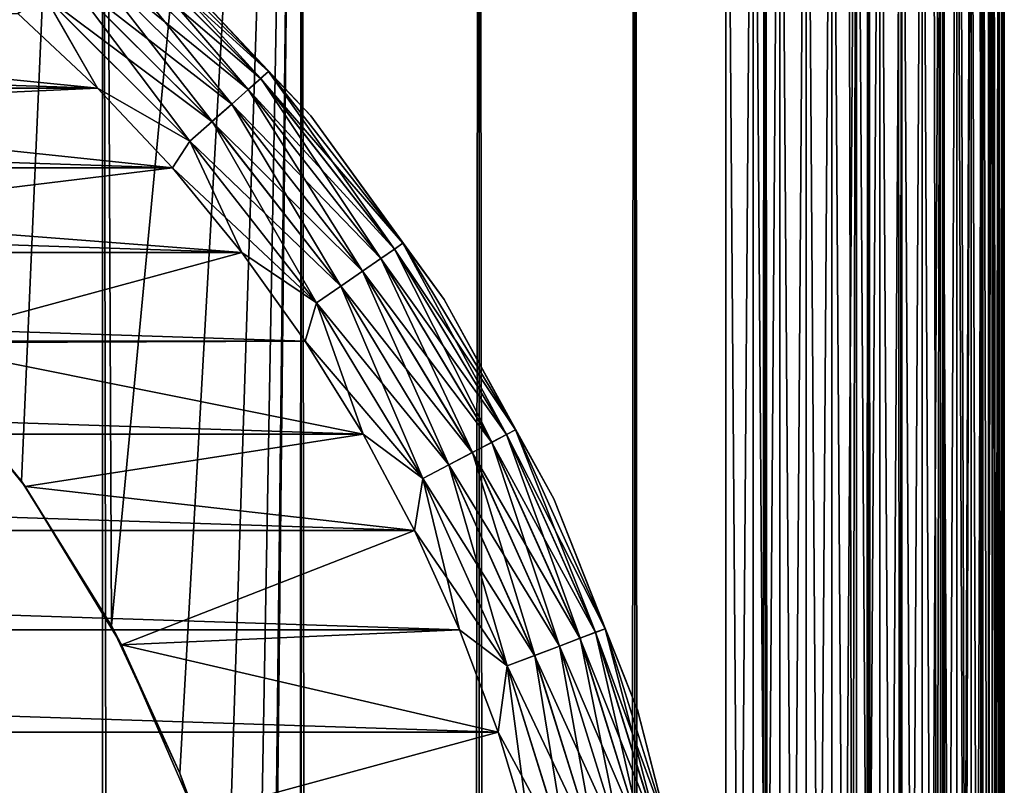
# Model space of a CAD drawing. Extents: x -265 to 265, y 0 to 1027.
# Tile 389 of 396: x 257.93 to 265, y 1003.48 to 1008.98. Entities that reach past the tile are written whole.
import ezdxf

# ---------------------------------------------------------------- set-up
doc = ezdxf.new("R2010")
doc.units = 0
doc.header["$LTSCALE"] = 65.185185
for name, color, linetype in [('1', 7, 'CONTINUOUS'), ('15', 7, 'CONTINUOUS'), ('17', 7, 'CONTINUOUS'), ('247', 7, 'CONTINUOUS'), ('248', 7, 'CONTINUOUS'), ('254', 7, 'CONTINUOUS'), ('257', 7, 'CONTINUOUS'), ('258', 7, 'CONTINUOUS'), ('262', 7, 'CONTINUOUS'), ('266', 7, 'CONTINUOUS'), ('270', 7, 'CONTINUOUS'), ('4', 7, 'CONTINUOUS'), ('8', 7, 'CONTINUOUS')]:
    doc.layers.add(name, color=color, linetype=linetype)

msp = doc.modelspace()

# ---------------------------------------------------------------- linework, layer by layer
at = {"layer": '1', "color": 7, "linetype": 'CONTINUOUS'}
for points in [[(265, 987, 17), (265, 1013, 17), (265, 987, 23), (265, 987, 17)], [(265, 987, 23), (265, 1013, 17), (265, 1013, 23), (265, 987, 23)]]:
    msp.add_3dface(points, dxfattribs=at)
at = {"layer": '15', "color": 7, "linetype": 'CONTINUOUS'}
for points in [[(263, 1013.3, 25), (263, 986.7, 25), (263.1945, 986.7014, 24.9905), (263, 1013.3, 25)], [(263, 1013.3, 25), (263.1945, 986.7014, 24.9905), (263.1945, 1013.2986, 24.9905), (263, 1013.3, 25)], [(263.1945, 986.7014, 24.9905), (263.3875, 986.7057, 24.9621), (263.1945, 1013.2986, 24.9905), (263.1945, 986.7014, 24.9905)], [(263.1945, 1013.2986, 24.9905), (263.3875, 986.7057, 24.9621), (263.3875, 1013.2943, 24.9621), (263.1945, 1013.2986, 24.9905)], [(263.3875, 986.7057, 24.9621), (263.5768, 986.7127, 24.915), (263.3875, 1013.2943, 24.9621), (263.3875, 986.7057, 24.9621)], [(263.3875, 1013.2943, 24.9621), (263.5768, 986.7127, 24.915), (263.5768, 1013.2873, 24.915), (263.3875, 1013.2943, 24.9621)], [(263.5768, 986.7127, 24.915), (263.7608, 986.7226, 24.8497), (263.5768, 1013.2873, 24.915), (263.5768, 986.7127, 24.915)], [(263.5768, 1013.2873, 24.915), (263.7608, 986.7226, 24.8497), (263.7608, 1013.2774, 24.8497), (263.5768, 1013.2873, 24.915)], [(263.7608, 986.7226, 24.8497), (263.9377, 986.735, 24.7666), (263.7608, 1013.2774, 24.8497), (263.7608, 986.7226, 24.8497)], [(263.7608, 1013.2774, 24.8497), (263.9377, 986.735, 24.7666), (263.8774, 1013.2696, 24.7973), (263.7608, 1013.2774, 24.8497)], [(263.8774, 1013.2696, 24.7973), (263.9377, 986.735, 24.7666), (263.9377, 1013.265, 24.7666), (263.8774, 1013.2696, 24.7973)], [(263.9377, 986.735, 24.7666), (264.1058, 986.75, 24.6665), (263.9377, 1013.265, 24.7666), (263.9377, 986.735, 24.7666)], [(263.9377, 1013.265, 24.7666), (264.1058, 986.75, 24.6665), (264.1058, 1013.25, 24.6665), (263.9377, 1013.265, 24.7666)], [(264.1058, 986.75, 24.6665), (264.2635, 986.7675, 24.5503), (264.1058, 1013.25, 24.6665), (264.1058, 986.75, 24.6665)], [(264.1058, 1013.25, 24.6665), (264.2635, 986.7675, 24.5503), (264.2346, 1013.236, 24.5734), (264.1058, 1013.25, 24.6665)], [(264.2346, 1013.236, 24.5734), (264.2635, 986.7675, 24.5503), (264.2635, 1013.2325, 24.5503), (264.2346, 1013.236, 24.5734)], [(264.2635, 986.7675, 24.5503), (264.4093, 986.7871, 24.4191), (264.2635, 1013.2325, 24.5503), (264.2635, 986.7675, 24.5503)], [(264.2635, 1013.2325, 24.5503), (264.4093, 986.7871, 24.4191), (264.4093, 1013.2129, 24.4191), (264.2635, 1013.2325, 24.5503)], [(264.4093, 986.7871, 24.4191), (264.5417, 986.8089, 24.274), (264.4093, 1013.2129, 24.4191), (264.4093, 986.7871, 24.4191)], [(264.4093, 1013.2129, 24.4191), (264.5417, 986.8089, 24.274), (264.4889, 1013.2003, 24.3353), (264.4093, 1013.2129, 24.4191)], [(264.4889, 1013.2003, 24.3353), (264.5417, 986.8089, 24.274), (264.5417, 1013.1911, 24.274), (264.4889, 1013.2003, 24.3353)], [(264.5417, 986.8089, 24.274), (264.6594, 986.8325, 24.1164), (264.5417, 1013.1911, 24.274), (264.5417, 986.8089, 24.274)], [(264.5417, 1013.1911, 24.274), (264.6594, 986.8325, 24.1164), (264.6594, 1013.1675, 24.1164), (264.5417, 1013.1911, 24.274)], [(264.6594, 986.8325, 24.1164), (264.7611, 986.8578, 23.9478), (264.6594, 1013.1675, 24.1164), (264.6594, 986.8325, 24.1164)], [(264.6594, 1013.1675, 24.1164), (264.7611, 986.8578, 23.9478), (264.681, 1013.1625, 24.0837), (264.6594, 1013.1675, 24.1164)], [(264.681, 1013.1625, 24.0837), (264.7611, 986.8578, 23.9478), (264.7611, 1013.1422, 23.9478), (264.681, 1013.1625, 24.0837)], [(264.7611, 986.8578, 23.9478), (264.8459, 986.8845, 23.7698), (264.7611, 1013.1422, 23.9478), (264.7611, 986.8578, 23.9478)], [(264.7611, 1013.1422, 23.9478), (264.8459, 986.8845, 23.7698), (264.8232, 1013.1233, 23.8221), (264.7611, 1013.1422, 23.9478)], [(264.8232, 1013.1233, 23.8221), (264.8459, 986.8845, 23.7698), (264.8459, 1013.1155, 23.7698), (264.8232, 1013.1233, 23.8221)], [(264.8459, 986.8845, 23.7698), (264.9128, 986.9124, 23.5842), (264.8459, 1013.1155, 23.7698), (264.8459, 986.8845, 23.7698)], [(264.8459, 1013.1155, 23.7698), (264.9128, 986.9124, 23.5842), (264.9128, 1013.0876, 23.5842), (264.8459, 1013.1155, 23.7698)], [(264.9128, 986.9124, 23.5842), (264.9611, 986.9411, 23.3927), (264.9128, 1013.0876, 23.5842), (264.9128, 986.9124, 23.5842)], [(264.9128, 1013.0876, 23.5842), (264.9611, 986.9411, 23.3927), (264.9222, 1013.0828, 23.5523), (264.9128, 1013.0876, 23.5842)], [(264.9222, 1013.0828, 23.5523), (264.9611, 986.9411, 23.3927), (264.9611, 1013.0589, 23.3927), (264.9222, 1013.0828, 23.5523)], [(264.9611, 986.9411, 23.3927), (264.9902, 986.9704, 23.1973), (264.9611, 1013.0589, 23.3927), (264.9611, 986.9411, 23.3927)], [(264.9611, 1013.0589, 23.3927), (264.9902, 986.9704, 23.1973), (264.9807, 1013.0416, 23.2774), (264.9611, 1013.0589, 23.3927)], [(264.9807, 1013.0416, 23.2774), (264.9902, 986.9704, 23.1973), (264.9902, 1013.0296, 23.1973), (264.9807, 1013.0416, 23.2774)], [(265, 987, 23), (265, 1013, 23), (264.9902, 1013.0296, 23.1973), (265, 987, 23)], [(264.9902, 986.9704, 23.1973), (265, 987, 23), (264.9902, 1013.0296, 23.1973), (264.9902, 986.9704, 23.1973)]]:
    msp.add_3dface(points, dxfattribs=at)
at = {"layer": '17', "color": 7, "linetype": 'CONTINUOUS'}
for points in [[(263, 986.7, 15), (263, 1013.3, 15), (263.1945, 1013.2986, 15.0095), (263, 986.7, 15)], [(263.1945, 986.7014, 15.0095), (263, 986.7, 15), (263.1945, 1013.2986, 15.0095), (263.1945, 986.7014, 15.0095)], [(263.3875, 1013.2943, 15.0379), (263.1945, 986.7014, 15.0095), (263.1945, 1013.2986, 15.0095), (263.3875, 1013.2943, 15.0379)], [(263.3875, 986.7057, 15.0379), (263.1945, 986.7014, 15.0095), (263.3875, 1013.2943, 15.0379), (263.3875, 986.7057, 15.0379)], [(263.5768, 1013.2873, 15.085), (263.3875, 986.7057, 15.0379), (263.3875, 1013.2943, 15.0379), (263.5768, 1013.2873, 15.085)], [(263.5768, 986.7127, 15.085), (263.3875, 986.7057, 15.0379), (263.5768, 1013.2873, 15.085), (263.5768, 986.7127, 15.085)], [(263.7608, 1013.2774, 15.1503), (263.5768, 986.7127, 15.085), (263.5768, 1013.2873, 15.085), (263.7608, 1013.2774, 15.1503)], [(263.7608, 986.7226, 15.1503), (263.5768, 986.7127, 15.085), (263.7608, 1013.2774, 15.1503), (263.7608, 986.7226, 15.1503)], [(263.9377, 1013.265, 15.2334), (263.7608, 986.7226, 15.1503), (263.7608, 1013.2774, 15.1503), (263.9377, 1013.265, 15.2334)], [(263.8774, 986.7304, 15.2027), (263.7608, 986.7226, 15.1503), (263.9377, 1013.265, 15.2334), (263.8774, 986.7304, 15.2027)], [(263.9377, 986.735, 15.2334), (263.8774, 986.7304, 15.2027), (263.9377, 1013.265, 15.2334), (263.9377, 986.735, 15.2334)], [(264.1058, 1013.25, 15.3335), (263.9377, 986.735, 15.2334), (263.9377, 1013.265, 15.2334), (264.1058, 1013.25, 15.3335)], [(264.1058, 986.75, 15.3335), (263.9377, 986.735, 15.2334), (264.1058, 1013.25, 15.3335), (264.1058, 986.75, 15.3335)], [(264.2635, 1013.2325, 15.4497), (264.1058, 986.75, 15.3335), (264.1058, 1013.25, 15.3335), (264.2635, 1013.2325, 15.4497)], [(264.2346, 986.764, 15.4266), (264.1058, 986.75, 15.3335), (264.2635, 1013.2325, 15.4497), (264.2346, 986.764, 15.4266)], [(264.2635, 986.7675, 15.4497), (264.2346, 986.764, 15.4266), (264.2635, 1013.2325, 15.4497), (264.2635, 986.7675, 15.4497)], [(264.4093, 1013.2129, 15.5809), (264.2635, 986.7675, 15.4497), (264.2635, 1013.2325, 15.4497), (264.4093, 1013.2129, 15.5809)], [(264.4093, 986.7871, 15.5809), (264.2635, 986.7675, 15.4497), (264.4093, 1013.2129, 15.5809), (264.4093, 986.7871, 15.5809)], [(264.5417, 1013.1911, 15.726), (264.4093, 986.7871, 15.5809), (264.4093, 1013.2129, 15.5809), (264.5417, 1013.1911, 15.726)], [(264.4889, 986.7997, 15.6647), (264.4093, 986.7871, 15.5809), (264.5417, 1013.1911, 15.726), (264.4889, 986.7997, 15.6647)], [(264.5417, 986.8089, 15.726), (264.4889, 986.7997, 15.6647), (264.5417, 1013.1911, 15.726), (264.5417, 986.8089, 15.726)], [(264.6594, 1013.1675, 15.8836), (264.5417, 986.8089, 15.726), (264.5417, 1013.1911, 15.726), (264.6594, 1013.1675, 15.8836)], [(264.6594, 986.8325, 15.8836), (264.5417, 986.8089, 15.726), (264.6594, 1013.1675, 15.8836), (264.6594, 986.8325, 15.8836)], [(264.7611, 1013.1422, 16.0522), (264.6594, 986.8325, 15.8836), (264.6594, 1013.1675, 15.8836), (264.7611, 1013.1422, 16.0522)], [(264.681, 986.8375, 15.9163), (264.6594, 986.8325, 15.8836), (264.7611, 1013.1422, 16.0522), (264.681, 986.8375, 15.9163)], [(264.7611, 986.8578, 16.0522), (264.681, 986.8375, 15.9163), (264.7611, 1013.1422, 16.0522), (264.7611, 986.8578, 16.0522)], [(264.8459, 1013.1155, 16.2302), (264.7611, 986.8578, 16.0522), (264.7611, 1013.1422, 16.0522), (264.8459, 1013.1155, 16.2302)], [(264.8232, 986.8767, 16.1779), (264.7611, 986.8578, 16.0522), (264.8459, 1013.1155, 16.2302), (264.8232, 986.8767, 16.1779)], [(264.8459, 986.8845, 16.2302), (264.8232, 986.8767, 16.1779), (264.8459, 1013.1155, 16.2302), (264.8459, 986.8845, 16.2302)], [(264.9128, 1013.0876, 16.4158), (264.8459, 986.8845, 16.2302), (264.8459, 1013.1155, 16.2302), (264.9128, 1013.0876, 16.4158)], [(264.9128, 986.9124, 16.4158), (264.8459, 986.8845, 16.2302), (264.9128, 1013.0876, 16.4158), (264.9128, 986.9124, 16.4158)], [(264.9611, 1013.0589, 16.6073), (264.9128, 986.9124, 16.4158), (264.9128, 1013.0876, 16.4158), (264.9611, 1013.0589, 16.6073)], [(264.9222, 986.9172, 16.4477), (264.9128, 986.9124, 16.4158), (264.9611, 1013.0589, 16.6073), (264.9222, 986.9172, 16.4477)], [(264.9611, 986.9411, 16.6073), (264.9222, 986.9172, 16.4477), (264.9611, 1013.0589, 16.6073), (264.9611, 986.9411, 16.6073)], [(264.9902, 1013.0296, 16.8027), (264.9611, 986.9411, 16.6073), (264.9611, 1013.0589, 16.6073), (264.9902, 1013.0296, 16.8027)], [(264.9807, 986.9584, 16.7226), (264.9611, 986.9411, 16.6073), (264.9902, 1013.0296, 16.8027), (264.9807, 986.9584, 16.7226)], [(264.9902, 986.9704, 16.8027), (264.9807, 986.9584, 16.7226), (264.9902, 1013.0296, 16.8027), (264.9902, 986.9704, 16.8027)], [(265, 1013, 17), (264.9902, 986.9704, 16.8027), (264.9902, 1013.0296, 16.8027), (265, 1013, 17)], [(265, 1013, 17), (265, 987, 17), (264.9902, 986.9704, 16.8027), (265, 1013, 17)]]:
    msp.add_3dface(points, dxfattribs=at)
at = {"layer": '247', "color": 7, "linetype": 'CONTINUOUS'}
for points in [[(256.9708, 1, 13.2818), (258.521, 1, 12.3448), (256.9708, 1019, 13.2818), (256.9708, 1, 13.2818)], [(256.9708, 1019, 13.2818), (258.521, 1, 12.3448), (258.521, 1019, 12.3448), (256.9708, 1019, 13.2818)], [(258.521, 1, 12.3448), (259.9468, 1, 11.2277), (258.521, 1019, 12.3448), (258.521, 1, 12.3448)], [(258.521, 1019, 12.3448), (259.9468, 1, 11.2277), (259.9468, 1019, 11.2277), (258.521, 1019, 12.3448)], [(259.9468, 1, 11.2277), (261.2277, 1, 9.9468), (259.9468, 1019, 11.2277), (259.9468, 1, 11.2277)], [(259.9468, 1019, 11.2277), (261.2277, 1, 9.9468), (261.2277, 1019, 9.9468), (259.9468, 1019, 11.2277)], [(261.2277, 1, 9.9468), (262.3448, 1, 8.521), (261.2277, 1019, 9.9468), (261.2277, 1, 9.9468)], [(261.2277, 1019, 9.9468), (262.3448, 1, 8.521), (262.3448, 1019, 8.521), (261.2277, 1019, 9.9468)], [(262.3448, 1, 8.521), (263.2818, 1, 6.9708), (262.3448, 1019, 8.521), (262.3448, 1, 8.521)], [(262.3448, 1019, 8.521), (263.2818, 1, 6.9708), (263.2818, 1019, 6.9708), (262.3448, 1019, 8.521)], [(263.2818, 1, 6.9708), (264.0252, 1, 5.3191), (263.2818, 1019, 6.9708), (263.2818, 1, 6.9708)], [(263.2818, 1019, 6.9708), (264.0252, 1, 5.3191), (264.0252, 1019, 5.3191), (263.2818, 1019, 6.9708)], [(264.0252, 1, 5.3191), (264.5641, 1, 3.5897), (264.0252, 1019, 5.3191), (264.0252, 1, 5.3191)], [(264.0252, 1019, 5.3191), (264.5641, 1, 3.5897), (264.5641, 1019, 3.5897), (264.0252, 1019, 5.3191)], [(264.5641, 1, 3.5897), (264.8906, 1, 1.8081), (264.5641, 1019, 3.5897), (264.5641, 1, 3.5897)], [(264.5641, 1019, 3.5897), (264.8906, 1, 1.8081), (264.8906, 1019, 1.8081), (264.5641, 1019, 3.5897)], [(264.8906, 1, 1.8081), (265, 1), (264.8906, 1019, 1.8081), (264.8906, 1, 1.8081)], [(264.8906, 1019, 1.8081), (265, 1), (265, 1019), (264.8906, 1019, 1.8081)]]:
    msp.add_3dface(points, dxfattribs=at)
at = {"layer": '248', "color": 7, "linetype": 'CONTINUOUS'}
for points in [[(256.9708, 1019, -13.2818), (258.521, 1019, -12.3448), (257.1481, 1006.6308, -13.1873), (256.9708, 1019, -13.2818)], [(257.1481, 1006.6308, -13.1873), (258.521, 1019, -12.3448), (257.9382, 1005.6611, -12.7273), (257.1481, 1006.6308, -13.1873)], [(257.9382, 1005.6611, -12.7273), (258.521, 1019, -12.3448), (258.5848, 1004.622, -12.3004), (257.9382, 1005.6611, -12.7273)], [(258.521, 1019, -12.3448), (259.9468, 1019, -11.2277), (258.5848, 1004.622, -12.3004), (258.521, 1019, -12.3448)], [(258.5848, 1004.622, -12.3004), (259.9468, 1019, -11.2277), (259.0757, 1003.5629, -11.9428), (258.5848, 1004.622, -12.3004)], [(259.0757, 1003.5629, -11.9428), (259.9468, 1019, -11.2277), (259.4194, 1002.5174, -11.6737), (259.0757, 1003.5629, -11.9428)], [(259.4194, 1002.5174, -11.6737), (259.9468, 1019, -11.2277), (259.6344, 1001.4968, -11.4969), (259.4194, 1002.5174, -11.6737)], [(259.6344, 1001.4968, -11.4969), (259.9468, 1019, -11.2277), (259.7374, 1000.4964, -11.4098), (259.6344, 1001.4968, -11.4969)], [(259.7374, 1000.4964, -11.4098), (259.9468, 1019, -11.2277), (259.7374, 999.5037, -11.4098), (259.7374, 1000.4964, -11.4098)], [(259.7374, 999.5037, -11.4098), (259.9468, 1019, -11.2277), (259.7374, 20.4964, -11.4098), (259.7374, 999.5037, -11.4098)], [(259.9468, 1019, -11.2277), (259.9468, 1, -11.2277), (259.7374, 20.4964, -11.4098), (259.9468, 1019, -11.2277)], [(261.2277, 1, -9.9468), (259.9468, 1, -11.2277), (261.2277, 1019, -9.9468), (261.2277, 1, -9.9468)], [(261.2277, 1019, -9.9468), (259.9468, 1, -11.2277), (259.9468, 1019, -11.2277), (261.2277, 1019, -9.9468)], [(262.3448, 1, -8.521), (261.2277, 1, -9.9468), (262.3448, 1019, -8.521), (262.3448, 1, -8.521)], [(262.3448, 1019, -8.521), (261.2277, 1, -9.9468), (261.2277, 1019, -9.9468), (262.3448, 1019, -8.521)], [(263.2818, 1, -6.9708), (262.3448, 1, -8.521), (263.2818, 1019, -6.9708), (263.2818, 1, -6.9708)], [(263.2818, 1019, -6.9708), (262.3448, 1, -8.521), (262.3448, 1019, -8.521), (263.2818, 1019, -6.9708)], [(264.0252, 1, -5.3191), (263.2818, 1, -6.9708), (264.0252, 1019, -5.3191), (264.0252, 1, -5.3191)], [(264.0252, 1019, -5.3191), (263.2818, 1, -6.9708), (263.2818, 1019, -6.9708), (264.0252, 1019, -5.3191)], [(264.5641, 1, -3.5897), (264.0252, 1, -5.3191), (264.5641, 1019, -3.5897), (264.5641, 1, -3.5897)], [(264.5641, 1019, -3.5897), (264.0252, 1, -5.3191), (264.0252, 1019, -5.3191), (264.5641, 1019, -3.5897)], [(264.8906, 1, -1.8081), (264.5641, 1, -3.5897), (264.8906, 1019, -1.8081), (264.8906, 1, -1.8081)], [(264.8906, 1019, -1.8081), (264.5641, 1, -3.5897), (264.5641, 1019, -3.5897), (264.8906, 1019, -1.8081)], [(265, 1019), (265, 1), (264.8906, 1, -1.8081), (265, 1019)], [(265, 1019), (264.8906, 1, -1.8081), (264.8906, 1019, -1.8081), (265, 1019)]]:
    msp.add_3dface(points, dxfattribs=at)
at = {"layer": '254', "color": 7, "linetype": 'CONTINUOUS'}
for points in [[(257.1481, 1006.6308, -13.1873), (257.9382, 1005.6611, -12.7273), (257.1256, 1006.6549, -25), (257.1481, 1006.6308, -13.1873)], [(257.1256, 1006.6549, -25), (257.9382, 1005.6611, -12.7273), (257.9655, 1005.6226, -25), (257.1256, 1006.6549, -25)], [(257.9382, 1005.6611, -12.7273), (258.5848, 1004.622, -12.3004), (257.9655, 1005.6226, -25), (257.9382, 1005.6611, -12.7273)], [(257.9655, 1005.6226, -25), (258.5848, 1004.622, -12.3004), (258.6569, 1004.4856, -25), (257.9655, 1005.6226, -25)], [(258.5848, 1004.622, -12.3004), (259.0757, 1003.5629, -11.9428), (258.6569, 1004.4856, -25), (258.5848, 1004.622, -12.3004)], [(258.6569, 1004.4856, -25), (259.0757, 1003.5629, -11.9428), (259.187, 1003.2651, -25), (258.6569, 1004.4856, -25)], [(259.0757, 1003.5629, -11.9428), (259.4194, 1002.5174, -11.6737), (259.187, 1003.2651, -25), (259.0757, 1003.5629, -11.9428)]]:
    msp.add_3dface(points, dxfattribs=at)
at = {"layer": '257', "color": 7, "linetype": 'CONTINUOUS'}
for points in [[(257.9121, 1009.0221, -25), (253.8844, 1008.9428, -25), (258.4853, 1008.4853, -25), (257.9121, 1009.0221, -25)], [(253.8844, 1008.9428, -25), (255.0659, 1008.3306, -25), (258.4853, 1008.4853, -25), (253.8844, 1008.9428, -25)], [(258.4853, 1008.4853, -25), (255.0659, 1008.3306, -25), (259.0221, 1007.9122, -25), (258.4853, 1008.4853, -25)], [(255.0659, 1008.3306, -25), (256.1531, 1007.5632, -25), (259.0221, 1007.9122, -25), (255.0659, 1008.3306, -25)], [(259.0221, 1007.9122, -25), (256.1531, 1007.5632, -25), (259.5202, 1007.3052, -25), (259.0221, 1007.9122, -25)], [(256.1531, 1007.5632, -25), (257.1256, 1006.6549, -25), (259.5202, 1007.3052, -25), (256.1531, 1007.5632, -25)], [(259.5202, 1007.3052, -25), (257.1256, 1006.6549, -25), (259.9776, 1006.6669, -25), (259.5202, 1007.3052, -25)], [(259.9776, 1006.6669, -25), (257.1256, 1006.6549, -25), (260.3923, 1006, -25), (259.9776, 1006.6669, -25)], [(257.1256, 1006.6549, -25), (257.9655, 1005.6226, -25), (260.3923, 1006, -25), (257.1256, 1006.6549, -25)], [(260.3923, 1006, -25), (257.9655, 1005.6226, -25), (260.7625, 1005.3075, -25), (260.3923, 1006, -25)], [(257.9655, 1005.6226, -25), (258.6569, 1004.4856, -25), (260.7625, 1005.3075, -25), (257.9655, 1005.6226, -25)], [(260.7625, 1005.3075, -25), (258.6569, 1004.4856, -25), (261.0865, 1004.5922, -25), (260.7625, 1005.3075, -25)], [(261.0865, 1004.5922, -25), (258.6569, 1004.4856, -25), (261.3632, 1003.8573, -25), (261.0865, 1004.5922, -25)], [(258.6569, 1004.4856, -25), (259.187, 1003.2651, -25), (261.3632, 1003.8573, -25), (258.6569, 1004.4856, -25)], [(261.3632, 1003.8573, -25), (259.187, 1003.2651, -25), (261.5911, 1003.1058, -25), (261.3632, 1003.8573, -25)]]:
    msp.add_3dface(points, dxfattribs=at)
at = {"layer": '258', "color": 7, "linetype": 'CONTINUOUS'}
for points in [[(241.5147, 1008.4853, -75), (242.0879, 1009.0221, -75), (258.4853, 1008.4853, -75), (241.5147, 1008.4853, -75)], [(258.4853, 1008.4853, -75), (242.0879, 1009.0221, -75), (257.9121, 1009.0221, -75), (258.4853, 1008.4853, -75)], [(240.9779, 1007.9122, -75), (241.5147, 1008.4853, -75), (259.0221, 1007.9122, -75), (240.9779, 1007.9122, -75)], [(259.0221, 1007.9122, -75), (241.5147, 1008.4853, -75), (258.4853, 1008.4853, -75), (259.0221, 1007.9122, -75)], [(240.4798, 1007.3052, -75), (240.9779, 1007.9122, -75), (259.5202, 1007.3052, -75), (240.4798, 1007.3052, -75)], [(259.5202, 1007.3052, -75), (240.9779, 1007.9122, -75), (259.0221, 1007.9122, -75), (259.5202, 1007.3052, -75)], [(240.0224, 1006.6669, -75), (240.4798, 1007.3052, -75), (259.9776, 1006.6669, -75), (240.0224, 1006.6669, -75)], [(259.9776, 1006.6669, -75), (240.4798, 1007.3052, -75), (259.5202, 1007.3052, -75), (259.9776, 1006.6669, -75)], [(239.6077, 1006, -75), (240.0224, 1006.6669, -75), (260.3923, 1006, -75), (239.6077, 1006, -75)], [(260.3923, 1006, -75), (240.0224, 1006.6669, -75), (259.9776, 1006.6669, -75), (260.3923, 1006, -75)], [(239.2375, 1005.3075, -75), (239.6077, 1006, -75), (260.7625, 1005.3075, -75), (239.2375, 1005.3075, -75)], [(260.7625, 1005.3075, -75), (239.6077, 1006, -75), (260.3923, 1006, -75), (260.7625, 1005.3075, -75)], [(238.9135, 1004.5922, -75), (239.2375, 1005.3075, -75), (261.0865, 1004.5922, -75), (238.9135, 1004.5922, -75)], [(261.0865, 1004.5922, -75), (239.2375, 1005.3075, -75), (260.7625, 1005.3075, -75), (261.0865, 1004.5922, -75)], [(238.6368, 1003.8573, -75), (238.9135, 1004.5922, -75), (261.3632, 1003.8573, -75), (238.6368, 1003.8573, -75)], [(261.3632, 1003.8573, -75), (238.9135, 1004.5922, -75), (261.0865, 1004.5922, -75), (261.3632, 1003.8573, -75)], [(238.4089, 1003.1058, -75), (238.6368, 1003.8573, -75), (261.5911, 1003.1058, -75), (238.4089, 1003.1058, -75)], [(261.5911, 1003.1058, -75), (238.6368, 1003.8573, -75), (261.3632, 1003.8573, -75), (261.5911, 1003.1058, -75)]]:
    msp.add_3dface(points, dxfattribs=at)
at = {"layer": '262', "color": 7, "linetype": 'CONTINUOUS'}
for points in [[(260.0167, 1008.2865, -74), (258.8991, 1009.4766, -74), (260.0167, 1008.2865, -26), (260.0167, 1008.2865, -74)], [(260.0167, 1008.2865, -26), (258.8991, 1009.4766, -74), (258.8991, 1009.4766, -26), (260.0167, 1008.2865, -26)], [(260.9763, 1006.9657, -74), (260.0167, 1008.2865, -74), (260.9763, 1006.9657, -26), (260.9763, 1006.9657, -74)], [(260.9763, 1006.9657, -26), (260.0167, 1008.2865, -74), (260.0167, 1008.2865, -26), (260.9763, 1006.9657, -26)], [(261.7628, 1005.5351, -74), (260.9763, 1006.9657, -74), (261.7628, 1005.5351, -26), (261.7628, 1005.5351, -74)], [(261.7628, 1005.5351, -26), (260.9763, 1006.9657, -74), (260.9763, 1006.9657, -26), (261.7628, 1005.5351, -26)], [(262.3637, 1004.0172, -74), (261.7628, 1005.5351, -74), (262.3637, 1004.0172, -26), (262.3637, 1004.0172, -74)], [(262.3637, 1004.0172, -26), (261.7628, 1005.5351, -74), (261.7628, 1005.5351, -26), (262.3637, 1004.0172, -26)], [(262.7697, 1002.436, -74), (262.3637, 1004.0172, -74), (262.7697, 1002.436, -26), (262.7697, 1002.436, -74)], [(262.7697, 1002.436, -26), (262.3637, 1004.0172, -74), (262.3637, 1004.0172, -26), (262.7697, 1002.436, -26)]]:
    msp.add_3dface(points, dxfattribs=at)
at = {"layer": '266', "color": 7, "linetype": 'CONTINUOUS'}
for points in [[(259.6564, 1008.5549, -74.4341), (258.4757, 1009.5671, -74.6238), (258.5549, 1009.6564, -74.4341), (259.6564, 1008.5549, -74.4341)], [(259.7119, 1008.604, -74.2225), (258.5549, 1009.6564, -74.4341), (258.604, 1009.7119, -74.2225), (259.7119, 1008.604, -74.2225)], [(259.6564, 1008.5549, -74.4341), (258.5549, 1009.6564, -74.4341), (259.7119, 1008.604, -74.2225), (259.6564, 1008.5549, -74.4341)], [(258.8991, 1009.4766, -74), (259.7119, 1008.604, -74.2225), (258.604, 1009.7119, -74.2225), (258.8991, 1009.4766, -74)], [(259.5671, 1008.4757, -74.6238), (258.3706, 1009.4484, -74.7823), (258.4757, 1009.5671, -74.6238), (259.5671, 1008.4757, -74.6238)], [(259.5671, 1008.4757, -74.6238), (258.4757, 1009.5671, -74.6238), (259.6564, 1008.5549, -74.4341), (259.5671, 1008.4757, -74.6238)], [(259.4484, 1008.3706, -74.7823), (258.2447, 1009.3063, -74.9014), (258.3706, 1009.4484, -74.7823), (259.4484, 1008.3706, -74.7823)], [(259.4484, 1008.3706, -74.7823), (258.3706, 1009.4484, -74.7823), (259.5671, 1008.4757, -74.6238), (259.4484, 1008.3706, -74.7823)], [(258.8991, 1009.4766, -74), (260.0167, 1008.2865, -74), (259.7119, 1008.604, -74.2225), (258.8991, 1009.4766, -74)], [(259.3063, 1008.2447, -74.9014), (258.1043, 1009.1479, -74.9752), (258.2447, 1009.3063, -74.9014), (259.3063, 1008.2447, -74.9014)], [(259.3063, 1008.2447, -74.9014), (258.2447, 1009.3063, -74.9014), (259.4484, 1008.3706, -74.7823), (259.3063, 1008.2447, -74.9014)], [(258.4853, 1008.4853, -75), (257.9121, 1009.0221, -75), (258.1043, 1009.1479, -74.9752), (258.4853, 1008.4853, -75)], [(259.1479, 1008.1043, -74.9752), (258.4853, 1008.4853, -75), (258.1043, 1009.1479, -74.9752), (259.1479, 1008.1043, -74.9752)], [(259.1479, 1008.1043, -74.9752), (258.1043, 1009.1479, -74.9752), (259.3063, 1008.2447, -74.9014), (259.1479, 1008.1043, -74.9752)], [(260.6782, 1007.3706, -74.2225), (259.6564, 1008.5549, -74.4341), (259.7119, 1008.604, -74.2225), (260.6782, 1007.3706, -74.2225)], [(260.0167, 1008.2865, -74), (260.6782, 1007.3706, -74.2225), (259.7119, 1008.604, -74.2225), (260.0167, 1008.2865, -74)], [(260.6172, 1007.3285, -74.4341), (259.5671, 1008.4757, -74.6238), (259.6564, 1008.5549, -74.4341), (260.6172, 1007.3285, -74.4341)], [(260.6172, 1007.3285, -74.4341), (259.6564, 1008.5549, -74.4341), (260.6782, 1007.3706, -74.2225), (260.6172, 1007.3285, -74.4341)], [(259.0221, 1007.9122, -75), (258.4853, 1008.4853, -75), (259.1479, 1008.1043, -74.9752), (259.0221, 1007.9122, -75)], [(260.519, 1007.2607, -74.6238), (259.4484, 1008.3706, -74.7823), (259.5671, 1008.4757, -74.6238), (260.519, 1007.2607, -74.6238)], [(260.519, 1007.2607, -74.6238), (259.5671, 1008.4757, -74.6238), (260.6172, 1007.3285, -74.4341), (260.519, 1007.2607, -74.6238)], [(260.3885, 1007.1707, -74.7823), (259.3063, 1008.2447, -74.9014), (259.4484, 1008.3706, -74.7823), (260.3885, 1007.1707, -74.7823)], [(260.3885, 1007.1707, -74.7823), (259.4484, 1008.3706, -74.7823), (260.519, 1007.2607, -74.6238), (260.3885, 1007.1707, -74.7823)], [(260.2322, 1007.0628, -74.9014), (259.1479, 1008.1043, -74.9752), (259.3063, 1008.2447, -74.9014), (260.2322, 1007.0628, -74.9014)], [(260.2322, 1007.0628, -74.9014), (259.3063, 1008.2447, -74.9014), (260.3885, 1007.1707, -74.7823), (260.2322, 1007.0628, -74.9014)], [(260.0167, 1008.2865, -74), (260.9763, 1006.9657, -74), (260.6782, 1007.3706, -74.2225), (260.0167, 1008.2865, -74)], [(260.058, 1006.9426, -74.9752), (259.0221, 1007.9122, -75), (259.1479, 1008.1043, -74.9752), (260.058, 1006.9426, -74.9752)], [(260.058, 1006.9426, -74.9752), (259.1479, 1008.1043, -74.9752), (260.2322, 1007.0628, -74.9014), (260.058, 1006.9426, -74.9752)], [(259.5202, 1007.3052, -75), (259.0221, 1007.9122, -75), (260.058, 1006.9426, -74.9752), (259.5202, 1007.3052, -75)], [(261.4232, 1005.9953, -74.4341), (260.519, 1007.2607, -74.6238), (260.6172, 1007.3285, -74.4341), (261.4232, 1005.9953, -74.4341)], [(261.4887, 1006.0297, -74.2225), (260.6172, 1007.3285, -74.4341), (260.6782, 1007.3706, -74.2225), (261.4887, 1006.0297, -74.2225)], [(261.4232, 1005.9953, -74.4341), (260.6172, 1007.3285, -74.4341), (261.4887, 1006.0297, -74.2225), (261.4232, 1005.9953, -74.4341)], [(260.9763, 1006.9657, -74), (261.4887, 1006.0297, -74.2225), (260.6782, 1007.3706, -74.2225), (260.9763, 1006.9657, -74)], [(259.9776, 1006.6669, -75), (259.5202, 1007.3052, -75), (260.058, 1006.9426, -74.9752), (259.9776, 1006.6669, -75)], [(261.3175, 1005.9399, -74.6238), (260.3885, 1007.1707, -74.7823), (260.519, 1007.2607, -74.6238), (261.3175, 1005.9399, -74.6238)], [(261.3175, 1005.9399, -74.6238), (260.519, 1007.2607, -74.6238), (261.4232, 1005.9953, -74.4341), (261.3175, 1005.9399, -74.6238)], [(261.1771, 1005.8662, -74.7823), (260.2322, 1007.0628, -74.9014), (260.3885, 1007.1707, -74.7823), (261.1771, 1005.8662, -74.7823)], [(261.1771, 1005.8662, -74.7823), (260.3885, 1007.1707, -74.7823), (261.3175, 1005.9399, -74.6238), (261.1771, 1005.8662, -74.7823)], [(261.0089, 1005.7779, -74.9014), (260.058, 1006.9426, -74.9752), (260.2322, 1007.0628, -74.9014), (261.0089, 1005.7779, -74.9014)], [(261.0089, 1005.7779, -74.9014), (260.2322, 1007.0628, -74.9014), (261.1771, 1005.8662, -74.7823), (261.0089, 1005.7779, -74.9014)], [(260.9763, 1006.9657, -74), (261.7628, 1005.5351, -74), (261.4887, 1006.0297, -74.2225), (260.9763, 1006.9657, -74)], [(260.8215, 1005.6796, -74.9752), (259.9776, 1006.6669, -75), (260.058, 1006.9426, -74.9752), (260.8215, 1005.6796, -74.9752)], [(260.8215, 1005.6796, -74.9752), (260.058, 1006.9426, -74.9752), (261.0089, 1005.7779, -74.9014), (260.8215, 1005.6796, -74.9752)], [(260.3923, 1006, -75), (259.9776, 1006.6669, -75), (260.8215, 1005.6796, -74.9752), (260.3923, 1006, -75)], [(260.7625, 1005.3075, -75), (260.3923, 1006, -75), (260.8215, 1005.6796, -74.9752), (260.7625, 1005.3075, -75)], [(262.0625, 1004.5747, -74.4341), (261.3175, 1005.9399, -74.6238), (261.4232, 1005.9953, -74.4341), (262.0625, 1004.5747, -74.4341)], [(262.1318, 1004.601, -74.2225), (261.4232, 1005.9953, -74.4341), (261.4887, 1006.0297, -74.2225), (262.1318, 1004.601, -74.2225)], [(262.0625, 1004.5747, -74.4341), (261.4232, 1005.9953, -74.4341), (262.1318, 1004.601, -74.2225), (262.0625, 1004.5747, -74.4341)], [(261.7628, 1005.5351, -74), (262.1318, 1004.601, -74.2225), (261.4887, 1006.0297, -74.2225), (261.7628, 1005.5351, -74)], [(261.951, 1004.5324, -74.6238), (261.1771, 1005.8662, -74.7823), (261.3175, 1005.9399, -74.6238), (261.951, 1004.5324, -74.6238)], [(261.951, 1004.5324, -74.6238), (261.3175, 1005.9399, -74.6238), (262.0625, 1004.5747, -74.4341), (261.951, 1004.5324, -74.6238)], [(261.8027, 1004.4762, -74.7823), (261.0089, 1005.7779, -74.9014), (261.1771, 1005.8662, -74.7823), (261.8027, 1004.4762, -74.7823)], [(261.8027, 1004.4762, -74.7823), (261.1771, 1005.8662, -74.7823), (261.951, 1004.5324, -74.6238), (261.8027, 1004.4762, -74.7823)], [(261.6251, 1004.4088, -74.9014), (260.8215, 1005.6796, -74.9752), (261.0089, 1005.7779, -74.9014), (261.6251, 1004.4088, -74.9014)], [(261.6251, 1004.4088, -74.9014), (261.0089, 1005.7779, -74.9014), (261.8027, 1004.4762, -74.7823), (261.6251, 1004.4088, -74.9014)], [(261.4272, 1004.3338, -74.9752), (260.7625, 1005.3075, -75), (260.8215, 1005.6796, -74.9752), (261.4272, 1004.3338, -74.9752)], [(261.4272, 1004.3338, -74.9752), (260.8215, 1005.6796, -74.9752), (261.6251, 1004.4088, -74.9014), (261.4272, 1004.3338, -74.9752)], [(261.7628, 1005.5351, -74), (262.3637, 1004.0172, -74), (262.1318, 1004.601, -74.2225), (261.7628, 1005.5351, -74)], [(261.0865, 1004.5922, -75), (260.7625, 1005.3075, -75), (261.4272, 1004.3338, -74.9752), (261.0865, 1004.5922, -75)], [(261.3632, 1003.8573, -75), (261.0865, 1004.5922, -75), (261.4272, 1004.3338, -74.9752), (261.3632, 1003.8573, -75)], [(262.526, 1003.0874, -74.4341), (261.951, 1004.5324, -74.6238), (262.0625, 1004.5747, -74.4341), (262.526, 1003.0874, -74.4341)], [(262.5979, 1003.1051, -74.2225), (262.0625, 1004.5747, -74.4341), (262.1318, 1004.601, -74.2225), (262.5979, 1003.1051, -74.2225)], [(262.526, 1003.0874, -74.4341), (262.0625, 1004.5747, -74.4341), (262.5979, 1003.1051, -74.2225), (262.526, 1003.0874, -74.4341)], [(262.3637, 1004.0172, -74), (262.5979, 1003.1051, -74.2225), (262.1318, 1004.601, -74.2225), (262.3637, 1004.0172, -74)], [(262.4101, 1003.0588, -74.6238), (261.8027, 1004.4762, -74.7823), (261.951, 1004.5324, -74.6238), (262.4101, 1003.0588, -74.6238)], [(262.4101, 1003.0588, -74.6238), (261.951, 1004.5324, -74.6238), (262.526, 1003.0874, -74.4341), (262.4101, 1003.0588, -74.6238)], [(262.2562, 1003.0209, -74.7823), (261.6251, 1004.4088, -74.9014), (261.8027, 1004.4762, -74.7823), (262.2562, 1003.0209, -74.7823)], [(262.2562, 1003.0209, -74.7823), (261.8027, 1004.4762, -74.7823), (262.4101, 1003.0588, -74.6238), (262.2562, 1003.0209, -74.7823)], [(262.0718, 1002.9754, -74.9014), (261.4272, 1004.3338, -74.9752), (261.6251, 1004.4088, -74.9014), (262.0718, 1002.9754, -74.9014)], [(262.0718, 1002.9754, -74.9014), (261.6251, 1004.4088, -74.9014), (262.2562, 1003.0209, -74.7823), (262.0718, 1002.9754, -74.9014)], [(261.8663, 1002.9248, -74.9752), (261.3632, 1003.8573, -75), (261.4272, 1004.3338, -74.9752), (261.8663, 1002.9248, -74.9752)], [(261.8663, 1002.9248, -74.9752), (261.4272, 1004.3338, -74.9752), (262.0718, 1002.9754, -74.9014), (261.8663, 1002.9248, -74.9752)], [(262.3637, 1004.0172, -74), (262.7697, 1002.436, -74), (262.5979, 1003.1051, -74.2225), (262.3637, 1004.0172, -74)], [(261.5911, 1003.1058, -75), (261.3632, 1003.8573, -75), (261.8663, 1002.9248, -74.9752), (261.5911, 1003.1058, -75)]]:
    msp.add_3dface(points, dxfattribs=at)
at = {"layer": '270', "color": 7, "linetype": 'CONTINUOUS'}
for points in [[(258.4762, 1009.5677, -25.377), (259.5677, 1008.4762, -25.377), (258.5552, 1009.6568, -25.5669), (258.4762, 1009.5677, -25.377)], [(258.5552, 1009.6568, -25.5669), (259.6568, 1008.5552, -25.5669), (258.6041, 1009.7121, -25.7786), (258.5552, 1009.6568, -25.5669)], [(258.5552, 1009.6568, -25.5669), (259.5677, 1008.4762, -25.377), (259.6568, 1008.5552, -25.5669), (258.5552, 1009.6568, -25.5669)], [(258.8991, 1009.4766, -26), (258.6041, 1009.7121, -25.7786), (259.7121, 1008.6041, -25.7786), (258.8991, 1009.4766, -26)], [(258.6041, 1009.7121, -25.7786), (259.6568, 1008.5552, -25.5669), (259.7121, 1008.6041, -25.7786), (258.6041, 1009.7121, -25.7786)], [(258.3712, 1009.4491, -25.2184), (259.4491, 1008.3712, -25.2184), (258.4762, 1009.5677, -25.377), (258.3712, 1009.4491, -25.2184)], [(258.4762, 1009.5677, -25.377), (259.4491, 1008.3712, -25.2184), (259.5677, 1008.4762, -25.377), (258.4762, 1009.5677, -25.377)], [(258.2453, 1009.307, -25.0991), (259.307, 1008.2453, -25.0991), (258.3712, 1009.4491, -25.2184), (258.2453, 1009.307, -25.0991)], [(258.3712, 1009.4491, -25.2184), (259.307, 1008.2453, -25.0991), (259.4491, 1008.3712, -25.2184), (258.3712, 1009.4491, -25.2184)], [(260.0167, 1008.2865, -26), (258.8991, 1009.4766, -26), (259.7121, 1008.6041, -25.7786), (260.0167, 1008.2865, -26)], [(258.105, 1009.1487, -25.0251), (259.1487, 1008.105, -25.0251), (258.2453, 1009.307, -25.0991), (258.105, 1009.1487, -25.0251)], [(258.2453, 1009.307, -25.0991), (259.1487, 1008.105, -25.0251), (259.307, 1008.2453, -25.0991), (258.2453, 1009.307, -25.0991)], [(257.9121, 1009.0221, -25), (258.4853, 1008.4853, -25), (258.105, 1009.1487, -25.0251), (257.9121, 1009.0221, -25)], [(258.105, 1009.1487, -25.0251), (258.4853, 1008.4853, -25), (259.1487, 1008.105, -25.0251), (258.105, 1009.1487, -25.0251)], [(259.6568, 1008.5552, -25.5669), (260.6176, 1007.3288, -25.5669), (259.7121, 1008.6041, -25.7786), (259.6568, 1008.5552, -25.5669)], [(260.0167, 1008.2865, -26), (259.7121, 1008.6041, -25.7786), (260.6784, 1007.3707, -25.7786), (260.0167, 1008.2865, -26)], [(259.7121, 1008.6041, -25.7786), (260.6176, 1007.3288, -25.5669), (260.6784, 1007.3707, -25.7786), (259.7121, 1008.6041, -25.7786)], [(259.5677, 1008.4762, -25.377), (260.5196, 1007.2611, -25.377), (259.6568, 1008.5552, -25.5669), (259.5677, 1008.4762, -25.377)], [(259.6568, 1008.5552, -25.5669), (260.5196, 1007.2611, -25.377), (260.6176, 1007.3288, -25.5669), (259.6568, 1008.5552, -25.5669)], [(258.4853, 1008.4853, -25), (259.0221, 1007.9122, -25), (259.1487, 1008.105, -25.0251), (258.4853, 1008.4853, -25)], [(259.4491, 1008.3712, -25.2184), (260.3892, 1007.1712, -25.2184), (259.5677, 1008.4762, -25.377), (259.4491, 1008.3712, -25.2184)], [(259.5677, 1008.4762, -25.377), (260.3892, 1007.1712, -25.2184), (260.5196, 1007.2611, -25.377), (259.5677, 1008.4762, -25.377)], [(259.307, 1008.2453, -25.0991), (260.2331, 1007.0634, -25.0991), (259.4491, 1008.3712, -25.2184), (259.307, 1008.2453, -25.0991)], [(259.4491, 1008.3712, -25.2184), (260.2331, 1007.0634, -25.0991), (260.3892, 1007.1712, -25.2184), (259.4491, 1008.3712, -25.2184)], [(259.1487, 1008.105, -25.0251), (260.0589, 1006.9432, -25.0251), (259.307, 1008.2453, -25.0991), (259.1487, 1008.105, -25.0251)], [(259.307, 1008.2453, -25.0991), (260.0589, 1006.9432, -25.0251), (260.2331, 1007.0634, -25.0991), (259.307, 1008.2453, -25.0991)], [(260.9763, 1006.9657, -26), (260.0167, 1008.2865, -26), (260.6784, 1007.3707, -25.7786), (260.9763, 1006.9657, -26)], [(259.0221, 1007.9122, -25), (259.5202, 1007.3052, -25), (259.1487, 1008.105, -25.0251), (259.0221, 1007.9122, -25)], [(259.1487, 1008.105, -25.0251), (259.5202, 1007.3052, -25), (260.0589, 1006.9432, -25.0251), (259.1487, 1008.105, -25.0251)], [(260.5196, 1007.2611, -25.377), (261.3181, 1005.9402, -25.377), (260.6176, 1007.3288, -25.5669), (260.5196, 1007.2611, -25.377)], [(260.6176, 1007.3288, -25.5669), (261.4236, 1005.9956, -25.5669), (260.6784, 1007.3707, -25.7786), (260.6176, 1007.3288, -25.5669)], [(260.6176, 1007.3288, -25.5669), (261.3181, 1005.9402, -25.377), (261.4236, 1005.9956, -25.5669), (260.6176, 1007.3288, -25.5669)], [(260.9763, 1006.9657, -26), (260.6784, 1007.3707, -25.7786), (261.4889, 1006.0299, -25.7786), (260.9763, 1006.9657, -26)], [(260.6784, 1007.3707, -25.7786), (261.4236, 1005.9956, -25.5669), (261.4889, 1006.0299, -25.7786), (260.6784, 1007.3707, -25.7786)], [(259.5202, 1007.3052, -25), (259.9776, 1006.6669, -25), (260.0589, 1006.9432, -25.0251), (259.5202, 1007.3052, -25)], [(260.3892, 1007.1712, -25.2184), (261.1779, 1005.8666, -25.2184), (260.5196, 1007.2611, -25.377), (260.3892, 1007.1712, -25.2184)], [(260.5196, 1007.2611, -25.377), (261.1779, 1005.8666, -25.2184), (261.3181, 1005.9402, -25.377), (260.5196, 1007.2611, -25.377)], [(260.2331, 1007.0634, -25.0991), (261.0098, 1005.7784, -25.0991), (260.3892, 1007.1712, -25.2184), (260.2331, 1007.0634, -25.0991)], [(260.3892, 1007.1712, -25.2184), (261.0098, 1005.7784, -25.0991), (261.1779, 1005.8666, -25.2184), (260.3892, 1007.1712, -25.2184)], [(260.0589, 1006.9432, -25.0251), (260.8225, 1005.6801, -25.0251), (260.2331, 1007.0634, -25.0991), (260.0589, 1006.9432, -25.0251)], [(260.2331, 1007.0634, -25.0991), (260.8225, 1005.6801, -25.0251), (261.0098, 1005.7784, -25.0991), (260.2331, 1007.0634, -25.0991)], [(261.7628, 1005.5351, -26), (260.9763, 1006.9657, -26), (261.4889, 1006.0299, -25.7786), (261.7628, 1005.5351, -26)], [(259.9776, 1006.6669, -25), (260.3923, 1006, -25), (260.0589, 1006.9432, -25.0251), (259.9776, 1006.6669, -25)], [(260.0589, 1006.9432, -25.0251), (260.3923, 1006, -25), (260.8225, 1005.6801, -25.0251), (260.0589, 1006.9432, -25.0251)], [(260.3923, 1006, -25), (260.7625, 1005.3075, -25), (260.8225, 1005.6801, -25.0251), (260.3923, 1006, -25)], [(261.3181, 1005.9402, -25.377), (261.9516, 1004.5326, -25.377), (261.4236, 1005.9956, -25.5669), (261.3181, 1005.9402, -25.377)], [(261.4236, 1005.9956, -25.5669), (262.063, 1004.5749, -25.5669), (261.4889, 1006.0299, -25.7786), (261.4236, 1005.9956, -25.5669)], [(261.4236, 1005.9956, -25.5669), (261.9516, 1004.5326, -25.377), (262.063, 1004.5749, -25.5669), (261.4236, 1005.9956, -25.5669)], [(261.7628, 1005.5351, -26), (261.4889, 1006.0299, -25.7786), (262.132, 1004.6011, -25.7786), (261.7628, 1005.5351, -26)], [(261.4889, 1006.0299, -25.7786), (262.063, 1004.5749, -25.5669), (262.132, 1004.6011, -25.7786), (261.4889, 1006.0299, -25.7786)], [(261.1779, 1005.8666, -25.2184), (261.8035, 1004.4765, -25.2184), (261.3181, 1005.9402, -25.377), (261.1779, 1005.8666, -25.2184)], [(261.3181, 1005.9402, -25.377), (261.8035, 1004.4765, -25.2184), (261.9516, 1004.5326, -25.377), (261.3181, 1005.9402, -25.377)], [(261.0098, 1005.7784, -25.0991), (261.6261, 1004.4092, -25.0991), (261.1779, 1005.8666, -25.2184), (261.0098, 1005.7784, -25.0991)], [(261.1779, 1005.8666, -25.2184), (261.6261, 1004.4092, -25.0991), (261.8035, 1004.4765, -25.2184), (261.1779, 1005.8666, -25.2184)], [(260.8225, 1005.6801, -25.0251), (261.4283, 1004.3342, -25.0251), (261.0098, 1005.7784, -25.0991), (260.8225, 1005.6801, -25.0251)], [(261.0098, 1005.7784, -25.0991), (261.4283, 1004.3342, -25.0251), (261.6261, 1004.4092, -25.0991), (261.0098, 1005.7784, -25.0991)], [(260.7625, 1005.3075, -25), (261.0865, 1004.5922, -25), (260.8225, 1005.6801, -25.0251), (260.7625, 1005.3075, -25)], [(260.8225, 1005.6801, -25.0251), (261.0865, 1004.5922, -25), (261.4283, 1004.3342, -25.0251), (260.8225, 1005.6801, -25.0251)], [(262.3637, 1004.0172, -26), (261.7628, 1005.5351, -26), (262.132, 1004.6011, -25.7786), (262.3637, 1004.0172, -26)], [(261.0865, 1004.5922, -25), (261.3632, 1003.8573, -25), (261.4283, 1004.3342, -25.0251), (261.0865, 1004.5922, -25)], [(261.9516, 1004.5326, -25.377), (262.4108, 1003.059, -25.377), (262.063, 1004.5749, -25.5669), (261.9516, 1004.5326, -25.377)], [(262.063, 1004.5749, -25.5669), (262.5265, 1003.0875, -25.5669), (262.132, 1004.6011, -25.7786), (262.063, 1004.5749, -25.5669)], [(262.063, 1004.5749, -25.5669), (262.4108, 1003.059, -25.377), (262.5265, 1003.0875, -25.5669), (262.063, 1004.5749, -25.5669)], [(262.3637, 1004.0172, -26), (262.132, 1004.6011, -25.7786), (262.5981, 1003.1052, -25.7786), (262.3637, 1004.0172, -26)], [(262.132, 1004.6011, -25.7786), (262.5265, 1003.0875, -25.5669), (262.5981, 1003.1052, -25.7786), (262.132, 1004.6011, -25.7786)], [(261.8035, 1004.4765, -25.2184), (262.257, 1003.0211, -25.2184), (261.9516, 1004.5326, -25.377), (261.8035, 1004.4765, -25.2184)], [(261.9516, 1004.5326, -25.377), (262.257, 1003.0211, -25.2184), (262.4108, 1003.059, -25.377), (261.9516, 1004.5326, -25.377)], [(261.6261, 1004.4092, -25.0991), (262.0728, 1002.9757, -25.0991), (261.8035, 1004.4765, -25.2184), (261.6261, 1004.4092, -25.0991)], [(261.8035, 1004.4765, -25.2184), (262.0728, 1002.9757, -25.0991), (262.257, 1003.0211, -25.2184), (261.8035, 1004.4765, -25.2184)], [(261.4283, 1004.3342, -25.0251), (261.8674, 1002.925, -25.0251), (261.6261, 1004.4092, -25.0991), (261.4283, 1004.3342, -25.0251)], [(261.6261, 1004.4092, -25.0991), (261.8674, 1002.925, -25.0251), (262.0728, 1002.9757, -25.0991), (261.6261, 1004.4092, -25.0991)], [(261.3632, 1003.8573, -25), (261.5911, 1003.1058, -25), (261.4283, 1004.3342, -25.0251), (261.3632, 1003.8573, -25)], [(261.4283, 1004.3342, -25.0251), (261.5911, 1003.1058, -25), (261.8674, 1002.925, -25.0251), (261.4283, 1004.3342, -25.0251)], [(262.7697, 1002.436, -26), (262.3637, 1004.0172, -26), (262.5981, 1003.1052, -25.7786), (262.7697, 1002.436, -26)]]:
    msp.add_3dface(points, dxfattribs=at)
at = {"layer": '4', "color": 7, "linetype": 'CONTINUOUS'}
for points in [[(-263, 1013.3, 15), (263, 1013.3, 15), (-263, 986.7, 15), (-263, 1013.3, 15)], [(-263, 986.7, 15), (263, 1013.3, 15), (263, 986.7, 15), (-263, 986.7, 15)]]:
    msp.add_3dface(points, dxfattribs=at)
at = {"layer": '8', "color": 7, "linetype": 'CONTINUOUS'}
for points in [[(-263, 986.7, 25), (263, 986.7, 25), (-263, 1013.3, 25), (-263, 986.7, 25)], [(-263, 1013.3, 25), (263, 986.7, 25), (263, 1013.3, 25), (-263, 1013.3, 25)]]:
    msp.add_3dface(points, dxfattribs=at)

doc.saveas('drawing.dxf')
